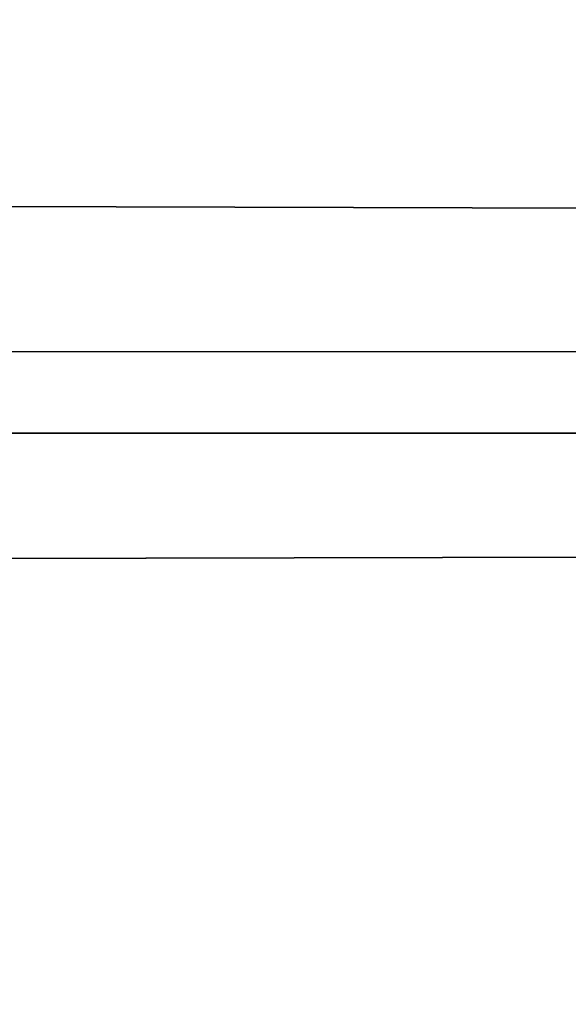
# Model space of a CAD drawing. Header units: millimetres. Extents: x -184 to 165, y -135 to 242.
# Tile 697 of 1056: x -39.995 to -39.772, y -80.558 to -80.159. Entities that reach past the tile are written whole.
import ezdxf

# ---------------------------------------------------------------- set-up
doc = ezdxf.new("R2010")
doc.units = ezdxf.units.MM
doc.header["$LTSCALE"] = 41.718519
doc.layers.add('384', color=7, linetype='CONTINUOUS')
doc.layers.add('386', color=7, linetype='CONTINUOUS')

msp = doc.modelspace()

# ---------------------------------------------------------------- linework, layer by layer
at = {"layer": '384', "linetype": 'CONTINUOUS'}
for points in [[(-19.17188, -79.87179, 60), (-19.32918, -80.2875, 60), (-178.32547, -79.87883, 60), (-19.17188, -79.87179, 60)], [(-19.32918, -80.2875, 60), (-178.15378, -80.33216, 60), (-178.32547, -79.87883, 60), (-19.32918, -80.2875, 60)], [(-19.32918, -80.2875, 60), (-19.47955, -80.67891, 60), (-178.15378, -80.33216, 60), (-19.32918, -80.2875, 60)], [(-19.47955, -80.67891, 60), (-177.97954, -80.78442, 60), (-178.15378, -80.33216, 60), (-19.47955, -80.67891, 60)]]:
    msp.add_3dface(points, dxfattribs=at)
at = {"layer": '386', "linetype": 'CONTINUOUS'}
for points in [[(-178.32812, -79.87179, 63), (-178.17082, -80.2875, 63), (-19.17453, -79.87883, 63), (-178.32812, -79.87179, 63)], [(-178.17082, -80.2875, 63), (-19.34622, -80.33216, 63), (-19.17453, -79.87883, 63), (-178.17082, -80.2875, 63)], [(-178.17082, -80.2875, 63), (-178.02045, -80.67891, 63), (-19.34622, -80.33216, 63), (-178.17082, -80.2875, 63)], [(-178.02045, -80.67891, 63), (-19.52046, -80.78442, 63), (-19.34622, -80.33216, 63), (-178.02045, -80.67891, 63)]]:
    msp.add_3dface(points, dxfattribs=at)

doc.saveas('drawing.dxf')
